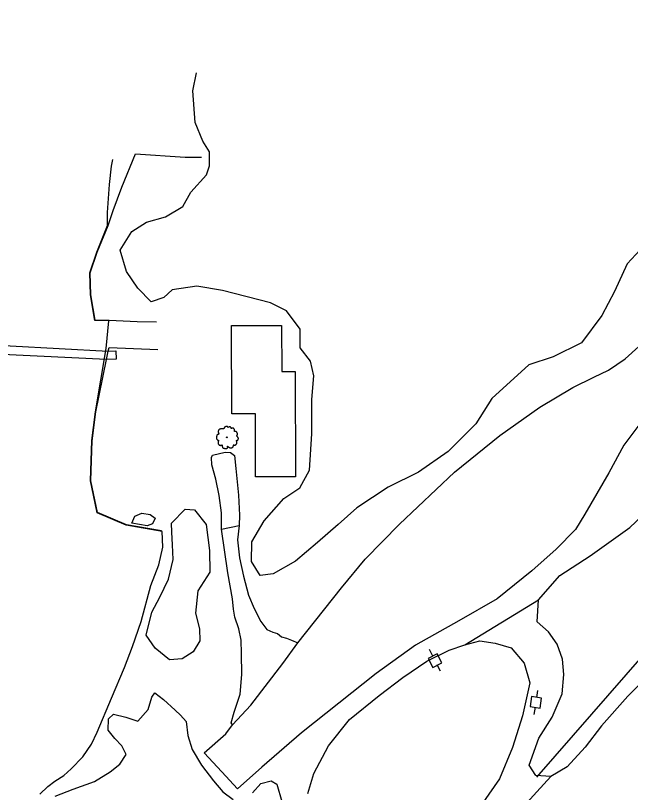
# Model space of a CAD drawing. Extents: x 2161152 to 2175754, y 602179 to 617749.
# Drawn here: x 2171946.3 to 2172249.8, y 613862.8 to 614246.2 of the extents above; entities that cross this region are included whole.
import ezdxf

# ---------------------------------------------------------------- set-up
doc = ezdxf.new("R2010")
doc.units = 0
for name, color, linetype in [('RD_EX_Bldg', 7, 'Continuous'), ('RD_EX_BldgApp', 7, 'Continuous'), ('RD_EX_BldgApp_Deck', 7, 'Continuous'), ('RD_EX_Driveway_Asphalt', 7, 'Continuous'), ('RD_EX_Driveway_Conc', 7, 'Continuous'), ('RD_EX_Fence_ChLk', 7, 'Continuous'), ('RD_EX_H2O', 7, 'Continuous'), ('RD_EX_Road', 7, 'Continuous'), ('RD_EX_UT', 7, 'Continuous'), ('RD_EX_VEG', 7, 'Continuous')]:
    doc.layers.add(name, color=color, linetype=linetype)

msp = doc.modelspace()

# ---------------------------------------------------------------- linework, layer by layer
at = {"layer": 'RD_EX_Bldg'}
msp.add_lwpolyline([(2172064.8, 614018.59), (2172064.69, 614049.77), (2172053.09, 614049.73), (2172052.94, 614093.28), (2172077.64, 614093.36), (2172077.72, 614070.63), (2172084.32, 614070.65), (2172084.5, 614018.65), (2172064.8, 614018.59)], dxfattribs=at)
at = {"layer": 'RD_EX_BldgApp'}
for points in [[(2172015.95, 614094.9), (2172006.33, 614095.17), (2171992.53, 614095.77), (2171985.64, 614095.94), (2171983.44, 614108.38), (2171983.22, 614119.32), (2171986.68, 614129.48), (2171991.99, 614142.68), (2171994.57, 614149.99), (2171998.75, 614161.63), (2172005.55, 614177.99), (2172030.11, 614176.41), (2172038.08, 614176.4)], [(2172018.44, 613991.92), (2172001.04, 613994.91), (2171986.84, 614000.95), (2171983.55, 614016.66), (2171984.09, 614036.44), (2171985.91, 614050.6), (2171991.27, 614076.47), (2171992.13, 614080.62), (2171992.52, 614082.49), (2172016.53, 614081.4)]]:
    msp.add_lwpolyline(points, dxfattribs=at)
at = {"layer": 'RD_EX_BldgApp_Deck'}
msp.add_lwpolyline([(2171995.97, 614076.73), (2171991.27, 614076.47), (2171919.24, 614079.94), (2171918.85, 614072.25), (2171909.49, 614072.24), (2171909.88, 614085.44), (2171919.33, 614084.52), (2171992.13, 614080.62), (2171995.86, 614080.76), (2171995.97, 614076.73)], dxfattribs=at)
at = {"layer": 'RD_EX_Driveway_Asphalt'}
msp.add_lwpolyline([(2172053.45, 613896.22), (2172052.76, 613897.23), (2172054.26, 613902.47), (2172057.15, 613911.42), (2172057.94, 613920.98), (2172057.9, 613931.43), (2172057.73, 613938.04), (2172056.53, 613943.57), (2172054.62, 613949.33), (2172053.96, 613953.32), (2172053.47, 613958.36), (2172051.07, 613971.22), (2172048.03, 613992.71), (2172056.64, 613994.6), (2172055.93, 613987.54), (2172056.95, 613978.63), (2172058.89, 613969.56), (2172061.35, 613960.22), (2172064.1, 613953.57), (2172067.38, 613947.18), (2172070.36, 613943.31), (2172073.35, 613942.01), (2172075.64, 613941.21), (2172077.57, 613939.69), (2172080.13, 613939), (2172082.6, 613937.99), (2172085.65, 613936.74)], dxfattribs=at)
at = {"layer": 'RD_EX_Driveway_Conc'}
msp.add_lwpolyline([(2172048.03, 613992.71), (2172047.91, 614000.8), (2172046.88, 614009.32), (2172045.24, 614017.53), (2172043.16, 614024.57), (2172043.01, 614028.16), (2172043.59, 614029.33), (2172049.81, 614030.77), (2172052.39, 614030.62), (2172054.46, 614029.09), (2172055.03, 614022.7), (2172056.44, 614009.53), (2172056.83, 613999.64), (2172056.64, 613994.6)], dxfattribs=at)
at = {"layer": 'RD_EX_Fence_ChLk'}
msp.add_lwpolyline([(2173205.02, 614957.05), (2173199.88, 614924.75), (2173136.55, 614854.57), (2173088.24, 614801.53), (2172940.56, 614645.2), (2172865.47, 614567.1), (2172818.3, 614518.44), (2172766.82, 614464.29), (2172685.57, 614379.6), (2172621.61, 614312.29), (2172581.2, 614270.87), (2172439.13, 614121.36), (2172363.9, 614045.23), (2172327.58, 614008.26), (2172265.65, 613941.63), (2172203.37, 613870.32)], dxfattribs=at)
at = {"layer": 'RD_EX_H2O'}
msp.add_lwpolyline([(2171958.3, 613862.01), (2171962.22, 613865.8), (2171965.77, 613868.48), (2171970.13, 613871.25), (2171973.77, 613874.52), (2171979.56, 613880.45), (2171983.9, 613886.69), (2171986.69, 613892.51), (2171993.66, 613909.31), (2172000.04, 613924.53), (2172004.05, 613934.84), (2172008.27, 613947.27), (2172013.14, 613964.93), (2172017.02, 613975.24), (2172019.04, 613983.95), (2172018.78, 613991.68), (2172000.99, 613994.75), (2171986.7, 614000.83), (2171983.38, 614016.64), (2171983.93, 614036.45), (2171985.74, 614050.62), (2171991.08, 614081.96), (2171992.34, 614095.62), (2171985.5, 614095.79), (2171983.27, 614108.37), (2171983.05, 614119.35), (2171986.53, 614129.54), (2171991.76, 614142.66), (2171991.65, 614148.98), (2171992.79, 614162.9), (2171993.63, 614171.91), (2171994.41, 614175.21)], dxfattribs=at)
at = {"layer": 'RD_EX_Road'}
msp.add_lwpolyline([(2172254.39, 614044.7), (2172246.51, 614034.28), (2172239.17, 614020.53), (2172227.24, 614000.2), (2172222.62, 613992.56), (2172213.17, 613982.98), (2172201.18, 613972.29), (2172184.05, 613958.34), (2172165.05, 613947.5), (2172143.76, 613935.54), (2172124.38, 613921.54), (2172087.55, 613892.27), (2172067.81, 613875.37), (2172055.81, 613864.68), (2172048.12, 613873.05), (2172039.5, 613882.42), (2172050.13, 613891.84), (2172053.45, 613896.22), (2172062.52, 613905.94), (2172078.3, 613926.55), (2172085.65, 613936.74), (2172107.2, 613963.76), (2172118.93, 613978.03), (2172135.91, 613995.16), (2172162.96, 614020.93), (2172185.39, 614039.06), (2172205.03, 614053.05), (2172221.35, 614062.66), (2172231.7, 614067.72), (2172238.95, 614071.17), (2172247.2, 614076.84), (2172277.46, 614104.07)], dxfattribs=at)
at = {"layer": 'RD_EX_UT'}
for p, q in [((2172154.38, 613931.27), (2172149.93, 613928.99)), ((2172152.24, 613930.1), (2172150.58, 613933.33)), ((2172156.66, 613926.82), (2172154.38, 613931.27)), ((2172149.93, 613928.99), (2172152.21, 613924.54)), ((2172152.21, 613924.54), (2172156.66, 613926.82)), ((2172156.06, 613922.66), (2172154.48, 613925.74)), ((2172203.94, 613913.17), (2172203.43, 613909.74)), ((2172201.02, 613910.14), (2172200.28, 613905.19)), ((2172205.97, 613909.4), (2172201.02, 613910.14)), ((2172205.23, 613904.45), (2172205.97, 613909.4)), ((2172200.28, 613905.19), (2172205.23, 613904.45)), ((2172202.71, 613904.9), (2172202.17, 613901.3))]:
    msp.add_line(p, q, dxfattribs=at)
at = {"layer": 'RD_EX_VEG'}
for p, q in [((2172168.09, 613935.65), (2172204.45, 613957.92)), ((2172210.45, 613870.67), (2172193.45, 613852.01))]:
    msp.add_line(p, q, dxfattribs=at)
for points in [[(2172258.86, 614135.19), (2172248.16, 614123.66), (2172241.88, 614110.14), (2172235.66, 614098.2), (2172225.68, 614084.8), (2172211.7, 614077.88), (2172199.67, 614073.8), (2172181.4, 614057.25), (2172173.57, 614044.83), (2172159.88, 614031.03), (2172145.26, 614020.96), (2172130.2, 614013.54), (2172114.78, 614003.24), (2172105.51, 613995.09), (2172095.42, 613986.19), (2172084.53, 613977.04), (2172073.48, 613970.81), (2172067.1, 613969.97), (2172062.84, 613976.74), (2172062.91, 613986.53), (2172069.09, 613996.91), (2172078.74, 614007.96), (2172086.6, 614013.25), (2172091.39, 614021.83), (2172092.54, 614039.82), (2172092.59, 614056.8), (2172093.52, 614068.44), (2172091.91, 614075.66), (2172086.83, 614082.21), (2172086.88, 614091.49), (2172080.03, 614100.49), (2172072.2, 614104.47), (2172048.52, 614110.6), (2172035.84, 614112.62), (2172023.57, 614110.92), (2172019.46, 614107.08), (2172013.27, 614104.9), (2172006.74, 614111.63), (2172001.05, 614119.92), (2171997.95, 614130.38), (2172003.71, 614139.61), (2172010.91, 614144.27), (2172020.29, 614146.87), (2172028.83, 614152.02), (2172032.79, 614159.05), (2172040.65, 614167.68), (2172042, 614172.02), (2172042.11, 614179.05), (2172038.83, 614184.22), (2172035.03, 614193.51), (2172033.84, 614209.09), (2172035.6, 614217.93)], [(2172260.9, 613922.9), (2172248.54, 613910.33), (2172235.58, 613895.67), (2172227.39, 613885.21), (2172218.57, 613875.43), (2172210.45, 613870.67), (2172203.04, 613871.19), (2172199.78, 613876.34), (2172204.6, 613889.55), (2172211.18, 613900.04), (2172216.07, 613911.52), (2172216.93, 613921.01), (2172216.26, 613928.57), (2172213.61, 613936.06), (2172209.32, 613942.03), (2172203.81, 613947.11), (2172204.45, 613957.92), (2172215.03, 613969.85), (2172229.9, 613979.64), (2172249.54, 613993.64), (2172263.75, 614007.15)], [(2172003.7, 613995.75), (2172005.21, 613999.21), (2172008.64, 614000.62), (2172012.74, 614000.08), (2172015.27, 613998.21), (2172013.97, 613995.33), (2172011.35, 613994.42), (2172003.7, 613995.75)], [(2172023.24, 613995.73), (2172030.11, 614002.66), (2172034.74, 614002.37), (2172040.46, 613995.15), (2172042.01, 613982.24), (2172042.3, 613971.51), (2172036.29, 613962.32), (2172035.12, 613951.24), (2172037.11, 613943.63), (2172037.3, 613937.66), (2172033.94, 613932.22), (2172028.52, 613928.7), (2172022.27, 613928.25), (2172015.28, 613934.08), (2172010.85, 613940.48), (2172013.63, 613951.83), (2172017.48, 613959.28), (2172021.78, 613968.17), (2172024.1, 613977.79), (2172023.81, 613984.97), (2172023.5, 613991.35), (2172023.24, 613995.73)], [(2172090.59, 613862.25), (2172093.58, 613872.21), (2172100.8, 613885.86), (2172111.17, 613898.87), (2172125.72, 613910.66), (2172137.4, 613919.52), (2172149.31, 613927.57), (2172160.33, 613933.01), (2172168.09, 613935.65), (2172175.43, 613937.65), (2172183.07, 613936.59), (2172190.92, 613934.2), (2172197.41, 613926.71), (2172200.12, 613916.96), (2172196.47, 613900.57)], [(2171965.97, 613860.97), (2171974.74, 613864.52), (2171985.36, 613868.28), (2171992.97, 613873.07), (2171997.75, 613876.76), (2172000.98, 613881.57), (2171998.86, 613885.77), (2171995.39, 613889.48), (2171992.07, 613893.59), (2171992.27, 613899.17), (2171994.74, 613901.48), (2172000.81, 613899.94), (2172006.73, 613898.01), (2172011.85, 613903.82), (2172013.65, 613909.87), (2172015.05, 613911.95), (2172019.32, 613908.75), (2172025.11, 613903.38), (2172027.8, 613901.03), (2172030.47, 613897.9), (2172031.29, 613891), (2172033.43, 613884.06), (2172038.19, 613876.23), (2172044, 613868.63), (2172048.57, 613863.19), (2172053.72, 613859.31)], [(2172196.47, 613900.57), (2172191.57, 613885), (2172185.22, 613869.6), (2172170.59, 613848.51)], [(2172063.36, 613862.68), (2172067.48, 613867.3), (2172072.42, 613868.58), (2172075.27, 613866.9), (2172077.75, 613858.33)]]:
    msp.add_lwpolyline(points, dxfattribs=at)
for centre, radius in [((2172050.64, 614038.1), 0.188), ((2172050.63, 614038.09), 0.000075)]:
    msp.add_circle(centre, radius, dxfattribs=at)
for points in [[(2172050.74, 614043.48), (2172050.52, 614043.5), (2172050.27, 614043.42), (2172050.09, 614043.35), (2172049.92, 614043.29), (2172049.75, 614043.22), (2172049.52, 614043.09), (2172049.36, 614042.94), (2172049.26, 614042.75), (2172049.22, 614042.58), (2172049.19, 614042.37), (2172049.19, 614042.24), (2172049.09, 614042.22), (2172048.98, 614042.24), (2172048.79, 614042.3), (2172048.61, 614042.3), (2172048.42, 614042.3), (2172048.16, 614042.28), (2172047.89, 614042.28), (2172047.69, 614042.24), (2172047.44, 614042.2), (2172047.16, 614042.11), (2172046.9, 614042.02), (2172046.68, 614041.83), (2172046.49, 614041.47), (2172046.39, 614041.21), (2172046.28, 614041.02), (2172046.39, 614040.69), (2172046.53, 614040.42), (2172046.54, 614040.27), (2172046.6, 614039.96), (2172046.68, 614039.79), (2172046.77, 614039.64), (2172046.71, 614039.62), (2172046.43, 614039.58), (2172046.21, 614039.51), (2172045.89, 614039.34), (2172045.72, 614039.17), (2172045.64, 614038.92), (2172045.63, 614038.66), (2172045.55, 614038.51), (2172045.5, 614038.31), (2172045.48, 614038.25), (2172045.44, 614038.01), (2172045.51, 614037.67), (2172045.53, 614037.41), (2172045.63, 614037.24), (2172045.74, 614037.11), (2172045.87, 614036.92), (2172046.17, 614036.75), (2172046.41, 614036.68), (2172046.56, 614036.66), (2172046.43, 614036.28), (2172046.39, 614036.02), (2172046.3, 614035.72), (2172046.3, 614035.66), (2172046.26, 614035.31), (2172046.38, 614035.06), (2172046.43, 614034.78), (2172046.56, 614034.61), (2172046.77, 614034.39), (2172047.01, 614034.22), (2172047.39, 614034.13), (2172047.69, 614034.15), (2172048.12, 614034.28), (2172048.31, 614034.33), (2172048.29, 614034.2), (2172048.31, 614033.92), (2172048.31, 614033.6), (2172048.42, 614033.36), (2172048.49, 614033.15), (2172048.61, 614032.96), (2172048.85, 614032.8), (2172049.15, 614032.74), (2172049.47, 614032.63), (2172049.81, 614032.57), (2172050.18, 614032.55), (2172050.63, 614032.66), (2172050.84, 614032.76), (2172050.91, 614032.89), (2172051.06, 614033.17), (2172051.02, 614033.34), (2172051.04, 614033.79), (2172051.12, 614033.66), (2172051.25, 614033.4), (2172051.62, 614033.17), (2172051.92, 614033.04), (2172052.28, 614032.93), (2172052.5, 614032.87), (2172052.86, 614032.93), (2172053.14, 614032.98), (2172053.42, 614033.08), (2172053.65, 614033.28), (2172053.78, 614033.49), (2172053.82, 614033.7), (2172053.87, 614033.98), (2172053.91, 614034.11)], [(2172053.91, 614034.11), (2172053.85, 614034.24), (2172053.82, 614034.43), (2172053.87, 614034.41), (2172054, 614034.37), (2172054.21, 614034.28), (2172054.38, 614034.22), (2172054.62, 614034.24), (2172054.83, 614034.31), (2172055.17, 614034.52), (2172055.37, 614034.88), (2172055.58, 614035.18), (2172055.63, 614035.42), (2172055.6, 614035.59), (2172055.58, 614035.96), (2172055.43, 614036.15), (2172055.39, 614036.24), (2172055.32, 614036.54), (2172055.37, 614036.58), (2172055.58, 614036.62), (2172055.86, 614036.71), (2172056.07, 614036.81), (2172056.23, 614036.94), (2172056.29, 614037.11), (2172056.27, 614037.41), (2172056.31, 614037.71), (2172056.25, 614037.82), (2172056.18, 614037.93), (2172056.12, 614038.08), (2172056.01, 614038.19), (2172055.93, 614038.31), (2172055.86, 614038.38), (2172055.77, 614038.49), (2172055.63, 614038.59), (2172055.52, 614038.62), (2172055.48, 614038.74), (2172055.6, 614038.89), (2172055.63, 614038.96), (2172055.65, 614039.13), (2172055.82, 614039.39), (2172055.86, 614039.69), (2172055.82, 614040.01), (2172055.78, 614040.22), (2172055.67, 614040.42), (2172055.52, 614040.61), (2172055.43, 614040.74), (2172055.3, 614040.84), (2172055.05, 614040.93), (2172054.87, 614040.97), (2172054.6, 614040.97), (2172054.45, 614041), (2172054.47, 614041.04), (2172054.47, 614041.15), (2172054.47, 614041.36), (2172054.42, 614041.7), (2172054.3, 614042.07), (2172054.3, 614042.09), (2172054.23, 614042.28), (2172054.06, 614042.43), (2172053.93, 614042.5), (2172053.78, 614042.6), (2172053.59, 614042.62), (2172053.37, 614042.62), (2172053.16, 614042.58), (2172053.01, 614042.5), (2172052.88, 614042.41), (2172052.82, 614042.52), (2172052.75, 614042.75), (2172052.71, 614042.86), (2172052.6, 614042.99), (2172052.43, 614043.14), (2172052.09, 614043.24), (2172051.62, 614043.18), (2172051.4, 614043.03), (2172051.29, 614042.9), (2172051.25, 614042.99), (2172051.1, 614043.14), (2172051.02, 614043.27), (2172050.89, 614043.37), (2172050.78, 614043.44), (2172050.71, 614043.48)]]:
    msp.add_spline(points, degree=3, dxfattribs=at)

doc.saveas('drawing.dxf')
